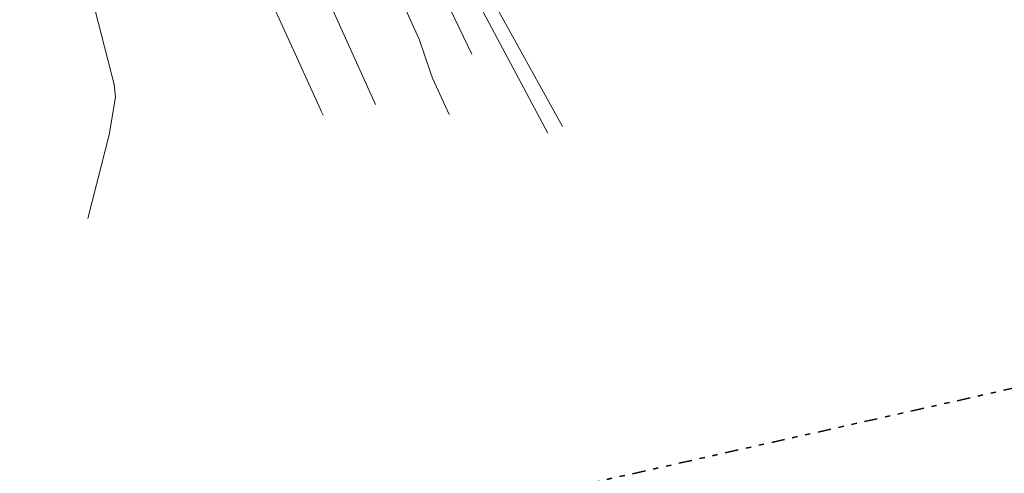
# Model space of a CAD drawing. Header units: metres. Extents: x 169249 to 194689, y 406250 to 412203.
# Tile 384 of 442: x 190362 to 190548, y 411481 to 411567. Entities that reach past the tile are written whole.
import ezdxf

# ---------------------------------------------------------------- set-up
doc = ezdxf.new("R2010")
doc.units = ezdxf.units.M
doc.linetypes.add('BGT_NLCS_N264$0$AL-TEKENBLADGRENS', pattern=[11.5, 2.5, -1.5, 1, -1.5, 1, -1.5, 2.5])
for name, color, linetype, lineweight in [('BGT_NLCS_N264$0$B-WE-GW-TALUD_KRUIN-G', 252, 'CONTINUOUS', 18), ('BGT_NLCS_N264$0$B-WE-GW-TALUD_TEEN-G', 252, 'CONTINUOUS', 18), ('BGT_NLCS_N264$0$B-WE-OG-TOPOGRAFIE_CULTUURSCHEIDING-G', 252, 'CONTINUOUS', 18), ('BGT_NLCS_N264$0$B-WE-OG-TOPOGRAFIE_WEG_VERHARD-G', 252, 'CONTINUOUS', 18), ('BGT_NLCS_N264$0$X-XX-AL-TEKENBLADGRENS-G', 252, 'BGT_NLCS_N264$0$AL-TEKENBLADGRENS', 35), ('X-XX-AL-REFERENTIE-G', 7, 'CONTINUOUS', 18)]:
    doc.layers.add(name, color=color, linetype=linetype, lineweight=lineweight)

# ---------------------------------------------------------------- blocks, each defined once
blk = doc.blocks.new('BGT_NLCS_N264')
at = {"layer": 'BGT_NLCS_N264$0$B-WE-GW-TALUD_KRUIN-G'}
for points in [[(190428.98, 411551.27, 17.2), (190418.56, 411574.37, 17.09), (190412.34, 411589.32, 17.06), (190407.86, 411599.59, 17.04), (190406.41, 411602.89, 17.01), (190405.4, 411604.13, 16.99), (190404.81, 411604.92, 16.98), (190404.49, 411605.82, 16.97), (190404.44, 411606.46, 16.98), (190404.79, 411607.22, 17), (190405.46, 411607.85, 17.02), (190406.18, 411608.33, 17.03), (190406.74, 411608.91, 17.07), (190406.9, 411609.55, 17.11), (190406.79, 411609.99, 17.12), (190406.79, 411610.02, 17.11), (190406.79, 411610.25, 17.08)], [(190417, 411608.36, 16.64), (190418.42, 411605.46, 16.72), (190423.08, 411595.21, 16.7), (190427.81, 411584.46, 16.84), (190437.27, 411563.65, 16.93), (190439.43, 411557.32, 17.04), (190439.79, 411556.27, 17.06), (190442.95, 411549.36, 17.18)]]:
    blk.add_polyline3d(points, dxfattribs=at)
at = {"layer": 'BGT_NLCS_N264$0$B-WE-GW-TALUD_TEEN-G'}
for points in [[(190447.21, 411560.82, 12.25), (190439.23, 411577.55, 11.95), (190432.07, 411592.76, 12.18), (190425.26, 411607.31, 12.33), (190421.45, 411615.66, 12.3)], [(190396.01, 411605.27, 12.26), (190396.11, 411605.02, 12.25), (190398.16, 411600.06, 12.06), (190401.99, 411587.28, 11.26), (190402.05, 411587.08, 11.25), (190402.98, 411584.94, 11.26), (190406.61, 411576.67, 11.32), (190412.11, 411564.48, 11.37), (190418.62, 411550.2, 11.32), (190418.7, 411550.01, 11.32), (190419.06, 411549.22, 11.31)]]:
    blk.add_polyline3d(points, dxfattribs=at)
at = {"layer": 'BGT_NLCS_N264$0$B-WE-OG-TOPOGRAFIE_CULTUURSCHEIDING-G'}
blk.add_polyline3d([(190376.68, 411608.27, 11.9), (190370.99, 411604.01, 11.7), (190370.42, 411602.18, 11.7), (190370.76, 411599.81, 11.7), (190375.25, 411571.83, 11.55), (190378.32, 411559.76, 11.5), (190379.51, 411555.09, 11.48), (190379.75, 411552.68, 11.48), (190378.55, 411545.53, 11.51), (190374.52, 411529.67, 11.46)], dxfattribs=at)
at = {"layer": 'BGT_NLCS_N264$0$B-WE-OG-TOPOGRAFIE_WEG_VERHARD-G'}
for points in [[(190437.33, 411596.55, 12.34), (190440.13, 411591.3, 12.4), (190452.63, 411568.35, 12.28), (190464.37, 411547.09, 12.36)], [(190461.6, 411545.83, 12.35), (190452.04, 411563.85, 12.36), (190441.97, 411582.74, 12.32), (190435.26, 411595.44, 12.3)]]:
    blk.add_polyline3d(points, dxfattribs=at)
at = {"layer": 'BGT_NLCS_N264$0$X-XX-AL-TEKENBLADGRENS-G'}
blk.add_polyline3d([(188462.49, 410649.7, 0), (189288.39, 411174.77, 0), (189471.24, 411295.24, 0), (189716.29, 411320.83, 0), (189853.14, 411352.5, 0), (190002.96, 411388.8, 0), (190047.4, 411384.59, 0), (191182.07, 411639.72, 0)], dxfattribs=at)

msp = doc.modelspace()

# ---------------------------------------------------------------- block references
at = {"layer": 'X-XX-AL-REFERENTIE-G'}
msp.add_blockref('BGT_NLCS_N264', (0, 0), dxfattribs=at)

doc.saveas('drawing.dxf')
